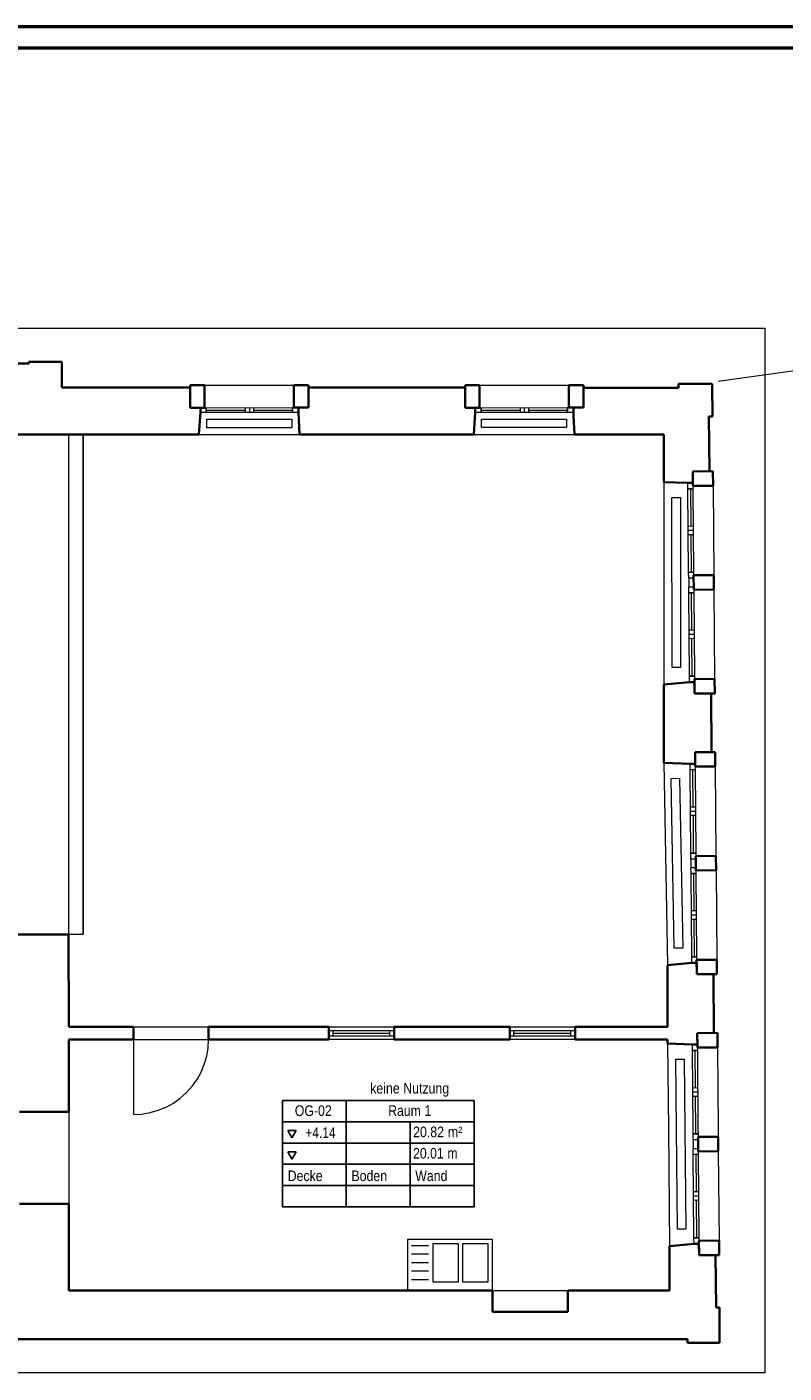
# Model space of a CAD drawing. Extents: x -350 to 540, y -53 to 541.
# Tile 408 of 569: x -10 to 168, y 224 to 541. Entities that reach past the tile are written whole.
import ezdxf
from ezdxf.lldxf.tags import DXFTag

# ---------------------------------------------------------------- set-up
doc = ezdxf.new("R2010")
doc.units = 0
doc.layers.get('0').update_dxf_attribs({"lineweight": 35})
for name, color, linetype, lineweight in [('5_OG-BESTAND', 7, 'Continuous', 25), ('5_OG-HLSE', 7, 'Continuous', 25), ('5_OG-NEU', 7, 'Continuous', 25), ('5_OG-RAUM', 7, 'Continuous', 25)]:
    doc.layers.add(name, color=color, linetype=linetype, lineweight=lineweight)
doc.layers.add('Rahmen', color=7, linetype='Continuous', lineweight=35, true_color=0x009900)
doc.styles.get("Standard").update_dxf_attribs({"font": 'arial.ttf'})
tags = doc.linetypes.add('ALL_S14', pattern=[0.002, 0.001, -0.001]).pattern_tags.tags
tags[6:7] = [DXFTag(74, 4), DXFTag(75, 0), DXFTag(340, '0'), DXFTag(46, 1.0), DXFTag(50, 0.0), DXFTag(44, 0.0), DXFTag(45, 0.0)]
tags[4:5] = [DXFTag(74, 4), DXFTag(75, 0), DXFTag(340, '0'), DXFTag(46, 1.0), DXFTag(50, 0.0), DXFTag(44, 0.0), DXFTag(45, 0.0)]
tags = doc.linetypes.add('PUNKT2_S9', pattern=[0.0005, 0, -0.0005]).pattern_tags.tags
tags[6:7] = [DXFTag(74, 4), DXFTag(75, 0), DXFTag(340, '0'), DXFTag(46, 1.0), DXFTag(50, 0.0), DXFTag(44, 0.0), DXFTag(45, 0.0)]
tags[4:5] = [DXFTag(74, 4), DXFTag(75, 0), DXFTag(340, '0'), DXFTag(46, 1.0), DXFTag(50, 0.0), DXFTag(44, 0.0), DXFTag(45, 0.0)]

# ---------------------------------------------------------------- blocks, each defined once
blk = doc.blocks.new('Referenz-A06HSWJKNL', base_point=(-324.95, -4.1))
at = {"layer": '5_OG-BESTAND', "color": 0, "linetype": 'ALL_S14', "lineweight": 13, "ltscale": 0.13}
for p, q in [((282.23, 475.23), (152.35, 457.2)), ((-14.53, 444.75), (-0.43, 444.75)), ((-0.43, 444.75), (-0.43, 327.09)), ((-0.43, 327.09), (-13.56, 327.03))]:
    blk.add_line(p, q, dxfattribs=at)
at = {"layer": '5_OG-BESTAND', "color": 0, "linetype": 'PUNKT2_S9', "lineweight": 13, "ltscale": 0.13}
for p, q in [((-233.23, 469.81), (163.38, 469.81)), ((163.38, 469.81), (163.38, 281.31)), ((14.87, 305.31), (32.51, 305.31)), ((14.87, 302.32), (32.51, 302.32)), ((-0.32, 285.35), (-0.32, 281.31)), ((-0.32, 281.31), (-0.32, 263.68)), ((163.38, 281.31), (163.38, 223.88)), ((163.38, 223.88), (-233.23, 223.88))]:
    blk.add_line(p, q, dxfattribs=at)
at = {"layer": '5_OG-BESTAND', "color": 0, "lineweight": 35}
for p, q in [((-21.61, 461.48), (-9.78, 461.48)), ((-21.61, 461.48), (-9.78, 461.48)), ((-9.78, 461.48), (-9.78, 461.82)), ((-9.78, 461.82), (-1.98, 461.82)), ((-9.78, 461.48), (-9.78, 461.82)), ((-9.78, 461.82), (-1.98, 461.82)), ((-1.98, 461.82), (-1.98, 455.8)), ((-1.98, 461.82), (-1.98, 455.8)), ((28.16, 456.39), (31.56, 456.39)), ((28.16, 451.06), (28.16, 456.39)), ((31.56, 456.39), (31.56, 451.06)), ((52.6, 456.39), (56, 456.39)), ((52.6, 451.07), (52.6, 456.39)), ((56, 456.39), (56, 451.07)), ((92.84, 456.39), (96.24, 456.39)), ((92.84, 451.06), (92.84, 456.39)), ((96.24, 456.39), (96.24, 451.06)), ((117.28, 456.39), (120.68, 456.39)), ((117.28, 451.07), (117.28, 456.39)), ((120.68, 456.39), (120.68, 451.07)), ((143.06, 455.7), (143.06, 456.65)), ((143.06, 456.65), (151.01, 456.65)), ((143.06, 455.7), (143.06, 456.65)), ((143.06, 456.65), (151.01, 456.65)), ((151.01, 456.65), (151.01, 454.29)), ((151.01, 456.65), (151.01, 454.29)), ((-1.98, 455.8), (28.16, 455.8)), ((-1.98, 455.8), (28.16, 455.8)), ((28.16, 455.8), (28.16, 451.06)), ((28.16, 455.8), (28.16, 451.06)), ((56, 451.07), (56, 455.8)), ((56, 455.8), (92.84, 455.8)), ((56, 451.07), (56, 455.8)), ((56, 455.8), (92.84, 455.8)), ((92.84, 455.8), (92.84, 451.06)), ((92.84, 455.8), (92.84, 451.06)), ((120.68, 451.07), (120.68, 455.7)), ((120.68, 455.7), (143.06, 455.7)), ((120.68, 451.07), (120.68, 455.7)), ((120.68, 455.7), (143.06, 455.7)), ((151.01, 454.29), (151.03, 450.99)), ((151.01, 454.29), (151.03, 450.99)), ((31.56, 451.06), (28.16, 451.06)), ((28.16, 451.06), (30.58, 451.06)), ((28.16, 451.06), (30.58, 451.06)), ((30.58, 451.06), (30.58, 449.9)), ((30.58, 451.06), (30.58, 449.9)), ((56, 451.07), (52.6, 451.07)), ((53.65, 449.91), (53.65, 451.07)), ((53.65, 451.07), (53.95, 451.07)), ((53.65, 449.91), (53.65, 451.07)), ((53.65, 451.07), (53.95, 451.07)), ((53.95, 451.07), (56, 451.07)), ((53.95, 451.07), (56, 451.07)), ((96.24, 451.06), (92.84, 451.06)), ((92.84, 451.06), (95.25, 451.06)), ((92.84, 451.06), (95.25, 451.06)), ((95.25, 451.06), (95.25, 449.9)), ((95.25, 451.06), (95.25, 449.9)), ((120.68, 451.07), (117.28, 451.07)), ((118.32, 449.91), (118.32, 451.07)), ((118.32, 451.07), (120.68, 451.07)), ((118.32, 449.91), (118.32, 451.07)), ((118.32, 451.07), (120.68, 451.07)), ((151.04, 450.99), (151.04, 449)), ((151.04, 450.99), (151.04, 449)), ((30.58, 449.9), (30.24, 444.75)), ((30.58, 449.9), (30.24, 444.75)), ((53.91, 444.75), (53.65, 449.91)), ((53.91, 444.75), (53.65, 449.91)), ((95.25, 449.9), (94.93, 444.75)), ((95.25, 449.9), (94.93, 444.75)), ((118.38, 449.13), (118.32, 449.91)), ((118.38, 449.13), (118.32, 449.91)), ((118.58, 444.75), (118.38, 449.13)), ((118.58, 444.75), (118.38, 449.13)), ((151.04, 449), (150.22, 448.99)), ((151.04, 449), (150.22, 448.99)), ((150.22, 448.99), (150.32, 436.08)), ((150.22, 448.99), (150.32, 436.08)), ((30.24, 444.75), (-14.53, 444.75)), ((30.24, 444.75), (-14.53, 444.75)), ((94.93, 444.75), (53.91, 444.75)), ((94.93, 444.75), (53.91, 444.75)), ((139.59, 444.75), (118.58, 444.75)), ((139.59, 444.75), (118.58, 444.75)), ((139.59, 433.56), (139.59, 444.75)), ((139.59, 433.56), (139.59, 444.75)), ((146.42, 436.05), (151.16, 436.09)), ((149.99, 436.08), (146.42, 436.05)), ((149.99, 436.08), (146.42, 436.05)), ((146.44, 432.65), (146.42, 436.05)), ((146.42, 436.05), (146.44, 433.35)), ((146.42, 436.05), (146.44, 433.35)), ((150.32, 436.08), (149.99, 436.08)), ((150.32, 436.08), (149.99, 436.08)), ((151.16, 436.09), (151.18, 432.69)), ((145.28, 433.34), (139.59, 433.56)), ((145.28, 433.34), (139.59, 433.56)), ((146.44, 433.35), (145.28, 433.34)), ((146.44, 433.35), (145.28, 433.34)), ((151.18, 432.69), (146.44, 432.65)), ((146.61, 411.61), (151.34, 411.65)), ((146.63, 408.21), (146.61, 411.61)), ((151.34, 411.65), (151.36, 408.25)), ((151.36, 408.25), (146.63, 408.21)), ((146.81, 387.17), (151.54, 387.21)), ((146.84, 383.77), (146.81, 387.17)), ((151.54, 387.21), (151.57, 383.81)), ((139.59, 385.87), (145.66, 386.46)), ((139.59, 385.87), (145.66, 386.46)), ((139.59, 367.48), (139.59, 385.87)), ((139.59, 367.48), (139.59, 385.87)), ((145.66, 386.46), (146.81, 386.47)), ((145.66, 386.46), (146.81, 386.47)), ((146.81, 386.47), (146.85, 383.77)), ((146.81, 386.47), (146.85, 383.77)), ((151.57, 383.81), (146.84, 383.77)), ((146.85, 383.77), (150.74, 383.8)), ((146.85, 383.77), (150.74, 383.8)), ((150.74, 383.8), (150.85, 369.99)), ((150.74, 383.8), (150.85, 369.99)), ((146.94, 369.96), (151.68, 369.99)), ((146.96, 366.56), (146.94, 369.96)), ((150.85, 369.99), (146.96, 369.96)), ((150.85, 369.99), (146.96, 369.96)), ((146.96, 369.96), (146.96, 367.26)), ((146.96, 369.96), (146.96, 367.26)), ((151.68, 369.99), (151.7, 366.59)), ((145.8, 367.25), (139.59, 367.48)), ((145.8, 367.25), (139.59, 367.48)), ((146.96, 367.26), (145.8, 367.25)), ((146.96, 367.26), (145.8, 367.25)), ((151.7, 366.59), (146.96, 366.56)), ((147.13, 345.52), (151.86, 345.56)), ((147.15, 342.12), (147.13, 345.52)), ((151.86, 345.56), (151.88, 342.16)), ((151.88, 342.16), (147.15, 342.12)), ((-12.56, 327.03), (-0.43, 327.09)), ((-12.56, 327.03), (-0.43, 327.09)), ((-0.43, 327.09), (-0.33, 305.31)), ((-0.43, 327.09), (-0.33, 305.31)), ((140.48, 319.81), (146.18, 320.37)), ((146.18, 320.37), (147.34, 320.38)), ((147.33, 321.08), (152.06, 321.12)), ((147.36, 317.68), (147.33, 321.08)), ((147.34, 320.38), (147.37, 317.68)), ((152.06, 321.12), (152.09, 317.72)), ((140.48, 305.31), (140.48, 319.81)), ((152.09, 317.72), (147.36, 317.68)), ((147.37, 317.68), (151.27, 317.71)), ((151.27, 317.71), (151.38, 303.88)), ((-0.33, 305.31), (14.87, 305.31)), ((-0.33, 305.31), (14.87, 305.31)), ((14.87, 305.31), (14.87, 302.32)), ((14.87, 305.31), (14.87, 302.32)), ((32.51, 302.32), (32.51, 305.31)), ((32.51, 305.31), (60.81, 305.31)), ((32.51, 302.32), (32.51, 305.31)), ((32.51, 305.31), (60.81, 305.31)), ((60.81, 305.31), (60.81, 302.32)), ((76.19, 305.31), (103.35, 305.31)), ((76.19, 305.31), (76.19, 302.32)), ((103.35, 305.31), (103.35, 302.32)), ((118.73, 305.31), (140.48, 305.31)), ((118.73, 305.31), (118.73, 302.32)), ((14.87, 302.32), (-0.32, 302.32)), ((-0.32, 302.32), (-0.32, 285.35)), ((14.87, 302.32), (-0.32, 302.32)), ((-0.32, 302.32), (-0.32, 285.35)), ((60.81, 302.32), (32.51, 302.32)), ((60.81, 302.32), (32.51, 302.32)), ((103.35, 302.32), (76.19, 302.32)), ((103.35, 302.32), (76.19, 302.32)), ((140.48, 302.32), (118.73, 302.32)), ((140.48, 302.32), (118.73, 302.32)), ((140.48, 301.36), (140.48, 302.32)), ((146.34, 301.14), (140.48, 301.36)), ((147.49, 301.15), (146.34, 301.14)), ((147.45, 303.85), (152.21, 303.89)), ((151.38, 303.88), (147.45, 303.85)), ((147.5, 300.45), (147.45, 303.85)), ((147.45, 303.85), (147.49, 301.15)), ((152.21, 303.89), (152.24, 300.49)), ((152.24, 300.49), (147.5, 300.45)), ((-0.32, 285.35), (-11.95, 285.35)), ((-0.32, 285.35), (-11.95, 285.35)), ((147.66, 279.41), (152.39, 279.45)), ((147.69, 276.01), (147.66, 279.41)), ((152.39, 279.45), (152.42, 276.05)), ((152.42, 276.05), (147.69, 276.01)), ((-0.32, 263.68), (-11.95, 263.68)), ((-0.32, 243.27), (-0.32, 263.68)), ((146.71, 254.26), (140.94, 253.7)), ((140.94, 253.7), (140.94, 243.27)), ((147.87, 254.27), (146.71, 254.26)), ((147.86, 254.97), (152.59, 255.01)), ((147.89, 251.57), (147.86, 254.97)), ((147.89, 251.57), (147.87, 254.27)), ((152.59, 255.01), (152.62, 251.61)), ((152.62, 251.61), (147.89, 251.57)), ((151.79, 251.6), (147.89, 251.57)), ((151.89, 239.29), (151.79, 251.6)), ((16.91, 243.27), (-0.32, 243.27)), ((28.76, 243.27), (16.91, 243.27)), ((99.28, 243.27), (28.76, 243.27)), ((99.28, 243.27), (99.28, 238.24)), ((117.04, 238.24), (117.04, 243.27)), ((140.94, 243.27), (117.04, 243.27)), ((99.28, 238.24), (117.04, 238.24)), ((152.72, 239.29), (151.89, 239.29)), ((152.72, 230.94), (152.72, 239.29)), ((-59.52, 231.77), (145.2, 231.77)), ((145.2, 231.77), (145.2, 230.94)), ((145.2, 230.94), (152.72, 230.94))]:
    blk.add_line(p, q, dxfattribs=at)
at = {"layer": '5_OG-BESTAND', "color": 0, "lineweight": 13}
for p, q in [((31.56, 456.39), (52.6, 456.39)), ((96.24, 456.39), (117.28, 456.39)), ((30.24, 444.75), (53.91, 444.75)), ((94.93, 444.75), (118.58, 444.75)), ((139.59, 433.56), (139.59, 385.87)), ((151.18, 432.69), (151.34, 411.65)), ((151.36, 408.25), (151.54, 387.21)), ((139.59, 367.48), (140.48, 319.81)), ((151.7, 366.59), (151.86, 345.56)), ((151.88, 342.16), (152.06, 321.12)), ((60.81, 305.31), (76.19, 305.31)), ((60.81, 304.42), (76.19, 304.42)), ((61.81, 303.22), (61.81, 304.42)), ((75.19, 303.22), (75.19, 304.42)), ((103.35, 305.31), (118.73, 305.31)), ((103.35, 304.42), (118.73, 304.42)), ((104.35, 303.22), (104.35, 304.42)), ((117.73, 303.22), (117.73, 304.42)), ((14.87, 302.32), (14.87, 284.68)), ((32.4, 300.34), (32.51, 302.32)), ((60.81, 303.22), (76.19, 303.22)), ((76.19, 302.32), (60.81, 302.32)), ((61.81, 303.82), (75.19, 303.82)), ((103.35, 303.22), (118.73, 303.22)), ((118.73, 302.32), (103.35, 302.32)), ((104.35, 303.82), (117.73, 303.82)), ((140.48, 301.36), (140.67, 281.31)), ((31.52, 296.49), (32.07, 298.39)), ((32.07, 298.39), (32.4, 300.34)), ((152.24, 300.49), (152.38, 281.31)), ((30.76, 294.67), (31.52, 296.49)), ((28.66, 291.32), (29.8, 292.93)), ((29.8, 292.93), (30.76, 294.67)), ((24.25, 287.38), (25.87, 288.53)), ((25.87, 288.53), (27.34, 289.85)), ((27.34, 289.85), (28.66, 291.32)), ((18.79, 285.12), (20.69, 285.67)), ((20.69, 285.67), (22.52, 286.43)), ((22.52, 286.43), (24.25, 287.38)), ((14.87, 284.68), (16.84, 284.79)), ((16.84, 284.79), (18.79, 285.12)), ((140.67, 281.31), (140.94, 253.7)), ((152.38, 281.31), (152.39, 279.45)), ((152.42, 276.05), (152.59, 255.01)), ((99.28, 243.27), (117.04, 243.27))]:
    blk.add_line(p, q, dxfattribs=at)
at = {"layer": '5_OG-BESTAND', "color": 0, "lineweight": 18}
for p, q in [((146.94, 369.96), (151.68, 369.99)), ((146.96, 366.56), (146.94, 369.96)), ((151.68, 369.99), (151.7, 366.59)), ((151.7, 366.59), (146.96, 366.56)), ((147.13, 345.52), (151.86, 345.56)), ((147.15, 342.12), (147.13, 345.52)), ((151.86, 345.56), (151.88, 342.16)), ((151.88, 342.16), (147.15, 342.12)), ((147.33, 321.08), (152.06, 321.12)), ((147.36, 317.68), (147.33, 321.08)), ((152.06, 321.12), (152.09, 317.72)), ((152.09, 317.72), (147.36, 317.68)), ((147.45, 303.85), (152.21, 303.89)), ((147.5, 300.45), (147.45, 303.85)), ((152.21, 303.89), (152.24, 300.49)), ((152.24, 300.49), (147.5, 300.45)), ((147.66, 279.41), (152.39, 279.45)), ((147.69, 276.01), (147.66, 279.41)), ((152.39, 279.45), (152.42, 276.05)), ((152.42, 276.05), (147.69, 276.01)), ((147.86, 254.97), (152.59, 255.01)), ((147.89, 251.57), (147.86, 254.97)), ((152.59, 255.01), (152.62, 251.61)), ((152.62, 251.61), (147.89, 251.57))]:
    blk.add_line(p, q, dxfattribs=at)
at = {"layer": '5_OG-HLSE', "color": 0, "linetype": 'ALL_S14', "lineweight": 13, "ltscale": 0.13}
for p, q in [((32.09, 446.33), (32.09, 448.33)), ((32.09, 448.33), (52.09, 448.33)), ((52.09, 448.33), (52.09, 446.33)), ((52.09, 448.33), (52.09, 448.33)), ((96.75, 446.39), (96.75, 448.39)), ((96.75, 448.39), (116.75, 448.39)), ((116.75, 448.39), (116.75, 446.39)), ((116.75, 448.39), (116.75, 448.39)), ((32.09, 446.33), (32.09, 446.33)), ((52.09, 446.33), (32.09, 446.33)), ((52.09, 446.33), (52.09, 446.33)), ((96.75, 446.39), (96.75, 446.39)), ((116.75, 446.39), (96.75, 446.39)), ((116.75, 446.39), (116.75, 446.39)), ((141.53, 389.9), (141.52, 429.9)), ((141.52, 429.9), (143.52, 429.9)), ((143.52, 429.9), (143.53, 389.9)), ((143.53, 389.9), (141.53, 389.9)), ((141.53, 389.9), (141.53, 389.9)), ((143.53, 389.9), (143.53, 389.9)), ((141.31, 363.8), (143.31, 363.84)), ((142.05, 323.81), (141.31, 363.8)), ((143.31, 363.84), (144.05, 323.85)), ((144.05, 323.85), (142.05, 323.81)), ((142.05, 323.81), (142.05, 323.81)), ((144.05, 323.85), (144.05, 323.85)), ((142.42, 297.69), (144.42, 297.71)), ((142.57, 281.31), (142.42, 297.69)), ((144.42, 297.71), (144.57, 281.31)), ((142.8, 257.69), (142.57, 281.31)), ((144.57, 281.31), (144.8, 257.71)), ((144.8, 257.71), (142.8, 257.69)), ((142.8, 257.69), (142.8, 257.69)), ((144.8, 257.71), (144.8, 257.71))]:
    blk.add_line(p, q, dxfattribs=at)
at = {"layer": '5_OG-HLSE', "color": 0, "lineweight": 13}
for p, q in [((99.28, 255.27), (79.28, 255.27)), ((79.28, 255.27), (79.28, 243.27)), ((84.28, 253.77), (80.28, 253.77)), ((85.28, 254.27), (85.28, 245.27)), ((91.28, 254.27), (85.28, 254.27)), ((91.28, 245.27), (91.28, 254.27)), ((98.28, 254.27), (92.28, 254.27)), ((92.28, 254.27), (92.28, 245.27)), ((98.28, 245.27), (98.28, 254.27)), ((99.28, 243.27), (99.28, 255.27)), ((84.28, 251.77), (80.28, 251.77)), ((84.28, 249.77), (80.28, 249.77)), ((84.28, 247.77), (80.28, 247.77)), ((84.28, 245.77), (80.28, 245.77)), ((85.28, 245.27), (91.28, 245.27)), ((92.28, 245.27), (98.28, 245.27)), ((79.28, 243.27), (99.28, 243.27))]:
    blk.add_line(p, q, dxfattribs=at)
at = {"layer": '5_OG-NEU', "color": 0, "lineweight": 13}
for p, q in [((30.58, 449.9), (30.58, 451.06)), ((30.58, 451.06), (31.98, 451.06)), ((31.98, 451.06), (52.25, 451.07)), ((31.98, 449.9), (31.98, 451.06)), ((31.98, 451.06), (31.98, 449.9)), ((31.98, 450.48), (41.11, 450.48)), ((41.11, 451.06), (41.12, 449.9)), ((42.11, 451.06), (42.12, 449.9)), ((43.11, 451.07), (43.12, 449.91)), ((43.11, 450.48), (52.25, 450.49)), ((52.25, 451.07), (52.25, 449.91)), ((52.25, 451.07), (53.65, 451.07)), ((52.25, 449.91), (52.25, 451.07)), ((53.65, 451.07), (53.65, 449.91)), ((95.25, 449.9), (95.25, 451.06)), ((95.25, 451.06), (96.65, 451.06)), ((96.65, 451.06), (116.92, 451.07)), ((96.65, 451.06), (96.65, 449.9)), ((96.65, 449.9), (96.65, 451.06)), ((96.65, 450.48), (105.79, 450.48)), ((105.78, 451.05), (105.79, 449.9)), ((106.78, 451.06), (106.79, 449.9)), ((107.78, 451.07), (107.79, 449.91)), ((107.79, 450.48), (116.92, 450.49)), ((116.92, 451.07), (116.92, 449.91)), ((116.92, 451.07), (118.32, 451.07)), ((116.92, 449.91), (116.92, 451.07)), ((118.32, 451.07), (118.32, 449.91)), ((31.98, 449.9), (30.58, 449.9)), ((52.25, 449.91), (31.98, 449.9)), ((53.65, 449.91), (52.25, 449.91)), ((96.65, 449.9), (95.25, 449.9)), ((116.92, 449.91), (96.65, 449.9)), ((118.32, 449.91), (116.92, 449.91)), ((145.28, 433.34), (146.44, 433.35)), ((145.29, 431.94), (145.28, 433.34)), ((145.29, 431.94), (146.45, 431.95)), ((146.45, 431.95), (145.29, 431.94)), ((145.44, 412.3), (145.29, 431.94)), ((145.87, 431.95), (145.94, 423.13)), ((146.44, 433.35), (146.45, 431.95)), ((146.45, 431.95), (146.6, 412.31)), ((146.52, 423.13), (145.36, 423.12)), ((146.52, 422.13), (145.36, 422.12)), ((146.53, 421.13), (145.37, 421.12)), ((145.95, 421.13), (146.02, 412.31)), ((146.6, 412.31), (145.44, 412.3)), ((145.44, 412.3), (146.6, 412.31)), ((145.45, 410.9), (145.44, 412.3)), ((146.6, 412.31), (146.61, 410.91)), ((146.61, 410.91), (145.45, 410.9)), ((145.45, 410.9), (145.47, 408.9)), ((145.47, 408.9), (146.63, 408.91)), ((145.48, 407.5), (145.47, 408.9)), ((146.63, 408.91), (146.64, 407.51)), ((146.64, 407.51), (145.48, 407.5)), ((145.49, 407.5), (146.65, 407.51)), ((145.64, 387.86), (145.49, 407.5)), ((146.07, 407.51), (146.14, 398.69)), ((146.65, 407.51), (146.8, 387.87)), ((146.72, 398.69), (145.56, 398.68)), ((146.73, 397.69), (145.57, 397.68)), ((146.73, 396.69), (145.57, 396.68)), ((146.15, 396.69), (146.22, 387.87)), ((146.8, 387.87), (145.64, 387.86)), ((145.64, 387.86), (146.8, 387.87)), ((145.66, 386.46), (145.64, 387.86)), ((146.8, 387.87), (146.81, 386.47)), ((146.81, 386.47), (145.66, 386.46)), ((145.8, 367.25), (146.96, 367.26)), ((145.81, 365.85), (145.8, 367.25)), ((145.81, 365.85), (146.97, 365.86)), ((146.97, 365.86), (145.81, 365.85)), ((145.96, 346.21), (145.81, 365.85)), ((146.39, 365.85), (146.46, 357.03)), ((146.96, 367.26), (146.97, 365.86)), ((146.97, 365.86), (147.12, 346.22)), ((147.04, 357.04), (145.88, 357.03)), ((147.04, 356.04), (145.88, 356.03)), ((147.05, 355.04), (145.89, 355.03)), ((146.47, 355.03), (146.54, 346.21)), ((145.96, 346.21), (147.12, 346.22)), ((145.96, 346.21), (147.12, 346.22)), ((147.12, 346.22), (145.96, 346.21)), ((145.97, 344.81), (145.96, 346.21)), ((145.97, 344.81), (145.96, 346.21)), ((147.12, 346.22), (147.13, 344.82)), ((147.12, 346.22), (147.13, 344.82)), ((147.13, 344.82), (145.97, 344.81)), ((147.13, 344.82), (145.97, 344.81)), ((145.97, 344.81), (145.99, 342.81)), ((145.99, 342.81), (147.15, 342.82)), ((145.99, 342.81), (147.15, 342.82)), ((146, 341.41), (145.99, 342.81)), ((146, 341.41), (145.99, 342.81)), ((147.15, 342.82), (147.16, 341.42)), ((147.15, 342.82), (147.16, 341.42)), ((147.16, 341.42), (146, 341.41)), ((147.16, 341.42), (146, 341.41)), ((146.01, 341.41), (147.17, 341.42)), ((146.16, 321.77), (146.01, 341.41)), ((146.58, 341.41), (146.65, 332.59)), ((147.17, 341.42), (147.32, 321.78)), ((147.23, 332.6), (146.07, 332.59)), ((147.24, 331.6), (146.08, 331.59)), ((147.24, 330.6), (146.09, 330.59)), ((146.66, 330.59), (146.73, 321.77)), ((3.01, 327.11), (3.01, 327.11)), ((146.16, 321.77), (147.32, 321.78)), ((147.32, 321.78), (146.16, 321.77)), ((146.18, 320.37), (146.16, 321.77)), ((147.34, 320.38), (146.18, 320.37)), ((147.32, 321.78), (147.34, 320.38)), ((146.33, 301.14), (147.49, 301.15)), ((146.34, 299.74), (146.33, 301.14)), ((147.49, 301.15), (147.5, 299.75)), ((146.34, 299.74), (147.5, 299.75)), ((147.5, 299.75), (146.34, 299.74)), ((146.48, 281.31), (146.34, 299.74)), ((146.92, 299.75), (146.99, 290.93)), ((147.5, 299.75), (147.64, 281.31)), ((147.57, 290.93), (146.41, 290.92)), ((147.58, 289.93), (146.42, 289.92)), ((147.58, 288.93), (146.42, 288.92)), ((147, 288.93), (147.06, 281.31)), ((146.49, 280.1), (146.48, 281.31)), ((146.49, 280.1), (147.65, 280.11)), ((147.65, 280.11), (146.49, 280.1)), ((146.5, 278.7), (146.49, 280.1)), ((147.06, 281.31), (147.07, 280.11)), ((147.64, 281.31), (147.65, 280.11)), ((147.65, 280.11), (147.66, 278.71)), ((147.66, 278.71), (146.5, 278.7)), ((146.5, 278.7), (146.52, 276.7)), ((146.52, 276.7), (147.68, 276.71)), ((146.53, 275.3), (146.52, 276.7)), ((147.68, 276.71), (147.69, 275.31)), ((147.69, 275.31), (146.53, 275.3)), ((146.54, 275.3), (147.7, 275.31)), ((146.7, 255.66), (146.54, 275.3)), ((147.11, 275.31), (147.18, 266.49)), ((147.7, 275.31), (147.86, 255.67)), ((147.76, 266.49), (146.6, 266.48)), ((147.77, 265.49), (146.61, 265.48)), ((147.78, 264.49), (146.62, 264.48)), ((147.2, 264.49), (147.27, 255.67)), ((147.86, 255.67), (146.7, 255.66)), ((146.7, 255.66), (147.86, 255.67)), ((146.71, 254.26), (146.7, 255.66)), ((147.87, 254.27), (146.71, 254.26)), ((147.86, 255.67), (147.87, 254.27))]:
    blk.add_line(p, q, dxfattribs=at)
at = {"layer": '5_OG-NEU', "color": 0, "lineweight": -2}
for p, q in [((3.01, 327.11), (3.01, 444.75)), ((-0.43, 327.09), (3.01, 327.11))]:
    blk.add_line(p, q, dxfattribs=at)
at = {"layer": '5_OG-NEU', "color": 0, "lineweight": 18}
for p, q in [((145.8, 367.25), (146.96, 367.26)), ((145.81, 365.85), (145.8, 367.25)), ((145.81, 365.85), (146.97, 365.86)), ((146.97, 365.86), (145.81, 365.85)), ((145.96, 346.21), (145.81, 365.85)), ((146.96, 367.26), (146.97, 365.86)), ((146.97, 365.86), (147.12, 346.22)), ((147.12, 346.22), (145.96, 346.21)), ((146.01, 341.41), (147.17, 341.42)), ((146.16, 321.77), (146.01, 341.41)), ((147.17, 341.42), (147.32, 321.78)), ((147.32, 321.78), (146.16, 321.77)), ((146.16, 321.77), (147.32, 321.78)), ((146.18, 320.37), (146.16, 321.77)), ((147.34, 320.38), (146.18, 320.37)), ((147.32, 321.78), (147.34, 320.38)), ((146.33, 301.14), (147.49, 301.15)), ((146.34, 299.74), (146.33, 301.14)), ((147.49, 301.15), (147.5, 299.75)), ((146.34, 299.74), (147.5, 299.75)), ((147.5, 299.75), (146.34, 299.74)), ((146.48, 281.31), (146.34, 299.74)), ((147.5, 299.75), (147.64, 281.31)), ((146.49, 280.1), (146.48, 281.31)), ((147.65, 280.11), (146.49, 280.1)), ((146.49, 280.1), (147.65, 280.11)), ((146.5, 278.7), (146.49, 280.1)), ((147.64, 281.31), (147.65, 280.11)), ((147.65, 280.11), (147.66, 278.71)), ((147.66, 278.71), (146.5, 278.7)), ((146.52, 276.7), (147.68, 276.71)), ((146.53, 275.3), (146.52, 276.7)), ((147.68, 276.71), (147.69, 275.31)), ((147.69, 275.31), (146.53, 275.3)), ((146.54, 275.3), (147.7, 275.31)), ((146.7, 255.66), (146.54, 275.3)), ((147.7, 275.31), (147.86, 255.67)), ((147.86, 255.67), (146.7, 255.66)), ((146.7, 255.66), (147.86, 255.67)), ((146.71, 254.26), (146.7, 255.66)), ((147.87, 254.27), (146.71, 254.26)), ((147.86, 255.67), (147.87, 254.27))]:
    blk.add_line(p, q, dxfattribs=at)
at = {"layer": '5_OG-RAUM', "color": 0, "lineweight": -2}
for p, q in [((49.9, 282.97), (49.9, 287.97)), ((49.9, 287.97), (64.9, 287.97)), ((64.9, 282.97), (64.9, 287.97)), ((64.9, 287.97), (95, 287.97)), ((95, 281.31), (95, 287.97)), ((49.9, 281.31), (49.9, 282.97)), ((64.9, 282.97), (49.9, 282.97)), ((64.9, 281.31), (64.9, 282.97)), ((64.9, 282.97), (95, 282.97)), ((79.9, 281.31), (79.9, 282.97)), ((49.9, 262.97), (49.9, 281.31)), ((52.13, 279.16), (51.13, 280.89)), ((51.13, 280.89), (53.13, 280.89)), ((52.13, 279.16), (53.13, 280.89)), ((64.9, 262.97), (64.9, 281.31)), ((79.9, 262.97), (79.9, 281.31)), ((95, 262.97), (95, 281.31)), ((95, 277.97), (49.9, 277.97)), ((52.13, 274.16), (51.13, 275.89)), ((51.13, 275.89), (53.13, 275.89)), ((52.13, 274.16), (53.13, 275.89)), ((95, 272.97), (49.9, 272.97)), ((95, 267.97), (49.9, 267.97)), ((95, 262.97), (49.9, 262.97))]:
    blk.add_line(p, q, dxfattribs=at)
at = {"layer": '5_OG-RAUM', "color": 0, "lineweight": -2, "char_height": 2.5, "attachment_point": 1}
for s, insert in [('{\\W0.83;\\fArial;keine}', (70.54, 292.12)), ('{\\W0.83;\\fArial;Nutzung}', (78.31, 292.12)), ('{\\W0.83;\\fArial;OG-02}', (52.8, 286.84)), ('{\\W0.82;\\fArial;Raum}', (74.79, 286.84)), ('{\\W0.82;\\fArial;1}', (83.31, 286.84)), ('{\\W0.83;\\fArial;m²}', (88.81, 281.84)), ('{\\W0.81;\\fArial;+4.14}', (55.26, 281.67)), ('{\\W0.83;\\fArial;20.82}', (80.64, 281.84)), ('{\\W0.82;\\fArial;20.01}', (80.64, 276.82)), ('{\\W0.82;\\fArial;m}', (88.71, 276.82)), ('{\\W0.83;\\fArial;Decke}', (51.13, 271.51)), ('{\\W0.83;\\fArial;Boden}', (66.13, 271.51)), ('{\\W0.83;\\fArial;Wand}', (81.13, 271.51))]:
    blk.add_mtext(s, dxfattribs=dict(at, insert=insert))

msp = doc.modelspace()

# ---------------------------------------------------------------- linework, layer by layer
at = {"layer": 'Rahmen', "lineweight": 50, "ltscale": 0.5}
for points in [[(540.05, -53.32), (540.05, 540.68), (-349.95, 540.68), (-349.95, -53.32), (190.05, -53.32), (440.05, -53.32), (540.05, -53.32)], [(535.05, -48.32), (535.05, 535.68), (-324.95, 535.68), (-324.95, -48.32), (185.05, -48.32), (435.05, -48.32), (535.05, -48.32)]]:
    msp.add_lwpolyline(points, close=True, dxfattribs=at)

# ---------------------------------------------------------------- block references
at = {"color": 251, "lineweight": 25, "ltscale": 0.25, "true_color": 0x585858}
msp.add_blockref('Referenz-A06HSWJKNL', (-324.95, -4.1), dxfattribs=at)

doc.saveas('drawing.dxf')
